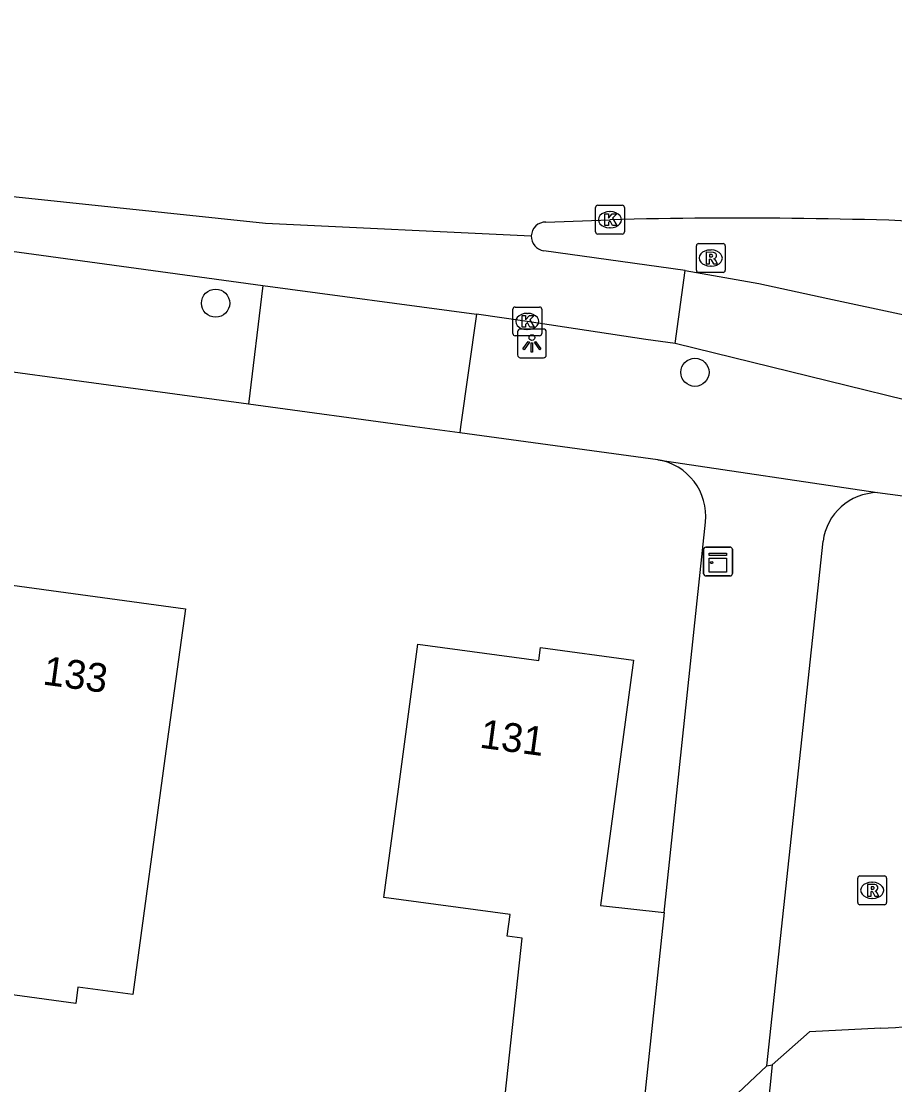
# Model space of a CAD drawing. Extents: x 161486 to 162249, y 379484 to 380829.
# Drawn here: x 162199.01 to 162229.37, y 380727.13 to 380764.1 of the extents above; entities that cross this region are included whole.
import ezdxf

# ---------------------------------------------------------------- set-up
doc = ezdxf.new("R2010")
doc.units = 0
for name, color, linetype in [('IMGEO_Boom', 7, 'Continuous'), ('IMGEO_Fietspad_gesloten', 7, 'Continuous'), ('IMGEO_Fietspad_open', 7, 'Continuous'), ('IMGEO_Kast', 7, 'Continuous'), ('IMGEO_Kolk', 7, 'Continuous'), ('IMGEO_Lichtpunt', 7, 'Continuous'), ('IMGEO_Pand', 7, 'Continuous'), ('IMGEO_Pand_nummerreeks', 7, 'Continuous'), ('IMGEO_Parkeervlak_open', 7, 'Continuous'), ('IMGEO_Rijbaan_lokaal_gesloten', 7, 'Continuous'), ('IMGEO_Rijbaan_lokaal_open', 7, 'Continuous'), ('IMGEO_Rioolput', 7, 'Continuous'), ('IMGEO_Voetpad_open', 7, 'Continuous')]:
    doc.layers.add(name, color=color, linetype=linetype)

msp = doc.modelspace()

# ---------------------------------------------------------------- linework, layer by layer
at = {"layer": 'IMGEO_Boom'}
for centre in [(162205.763, 380754.299), (162222.424, 380751.895)]:
    msp.add_circle(centre, 0.489, dxfattribs=at)
at = {"layer": 'IMGEO_Fietspad_gesloten'}
for points in [[(162192.08, 380757.004), (162196.98, 380756.34), (162207.406, 380754.917)], [(162222.083, 380755.44), (162217.167, 380756.124)], [(162221.736, 380752.9), (162222.083, 380755.44)], [(162207.406, 380754.917), (162214.832, 380753.916)], [(162221.736, 380752.9), (162220.723, 380753.037), (162216.594, 380753.666), (162214.832, 380753.916)]]:
    msp.add_lwpolyline(points, dxfattribs=at)
msp.add_arc((162217.236, 380756.618), 0.499, 177.7461, 262.084, dxfattribs=at)
at = {"layer": 'IMGEO_Fietspad_open'}
for points in [[(162222.083, 380755.44), (162224.641, 380754.986), (162227.048, 380754.467), (162234.68, 380752.826)], [(162235.697, 380749.468), (162221.736, 380752.9)]]:
    msp.add_lwpolyline(points, dxfattribs=at)
at = {"layer": 'IMGEO_Kast'}
for p, q in [((162222.727, 380744.891), (162222.727, 380745.732)), ((162222.727, 380745.732), (162222.727, 380744.891)), ((162222.802, 380745.816), (162223.643, 380745.816)), ((162223.643, 380745.816), (162222.802, 380745.816)), ((162223.727, 380745.741), (162223.727, 380744.9)), ((162223.727, 380744.9), (162223.727, 380745.741)), ((162223.652, 380744.816), (162222.811, 380744.816)), ((162222.811, 380744.816), (162223.652, 380744.816))]:
    msp.add_line(p, q, dxfattribs=at)
for points in [[(162222.922, 380745.606), (162223.522, 380745.606), (162223.522, 380745.521), (162222.922, 380745.521), (162222.922, 380745.606)], [(162222.922, 380745.431), (162223.522, 380745.431), (162223.522, 380744.942), (162222.922, 380744.942), (162222.922, 380745.431)]]:
    msp.add_lwpolyline(points, dxfattribs=at)
msp.add_circle((162223.006, 380745.28), 0.0377, dxfattribs=at)
for centre, start, end in [((162222.805, 380745.738), 92.4484, 184.2845), ((162222.805, 380745.738), 92.4484, 184.2845), ((162223.649, 380745.738), 2.4484, 94.2845), ((162223.649, 380745.738), 2.4484, 94.2845), ((162222.805, 380744.894), 182.4484, 274.2845), ((162222.805, 380744.894), 182.4484, 274.2845), ((162223.649, 380744.894), 272.4484, 4.2845), ((162223.649, 380744.894), 272.4484, 4.2845)]:
    msp.add_arc(centre, 0.0779, start, end, dxfattribs=at)
at = {"layer": 'IMGEO_Kolk'}
for p, q in [((162218.97, 380756.775), (162218.97, 380757.627)), ((162219.045, 380757.701), (162219.897, 380757.701)), ((162219.458, 380757.481), (162219.483, 380757.481)), ((162219.971, 380757.627), (162219.971, 380756.775)), ((162219.481, 380756.921), (162219.456, 380756.921)), ((162219.897, 380756.701), (162219.045, 380756.701)), ((162216.171, 380754.165), (162217.023, 380754.165)), ((162216.096, 380753.239), (162216.096, 380754.091)), ((162216.584, 380753.945), (162216.609, 380753.945)), ((162217.097, 380754.091), (162217.097, 380753.239)), ((162217.023, 380753.165), (162216.171, 380753.165)), ((162216.607, 380753.385), (162216.582, 380753.385))]:
    msp.add_line(p, q, dxfattribs=at)
for points in [[(162218.97, 380756.775), (162218.97, 380757.627)], [(162219.045, 380757.701), (162219.897, 380757.701)], [(162219.971, 380757.627), (162219.971, 380756.775)], [(162219.291, 380757.401), (162219.414, 380757.401), (162219.414, 380757.25), (162219.544, 380757.401), (162219.708, 380757.401), (162219.562, 380757.25), (162219.715, 380757.001), (162219.563, 380757.001), (162219.478, 380757.165), (162219.414, 380757.098), (162219.414, 380757.001), (162219.291, 380757.001), (162219.291, 380757.401)], [(162219.897, 380756.701), (162219.045, 380756.701)], [(162216.171, 380754.165), (162217.023, 380754.165)], [(162216.096, 380753.239), (162216.096, 380754.091)], [(162216.417, 380753.865), (162216.54, 380753.865), (162216.54, 380753.714), (162216.67, 380753.865), (162216.834, 380753.865), (162216.688, 380753.714), (162216.841, 380753.465), (162216.689, 380753.465), (162216.604, 380753.629), (162216.54, 380753.562), (162216.54, 380753.465), (162216.417, 380753.465), (162216.417, 380753.865)], [(162217.097, 380754.091), (162217.097, 380753.239)], [(162217.023, 380753.165), (162216.171, 380753.165)]]:
    msp.add_lwpolyline(points, dxfattribs=at)
for centre, start, end in [((162219.047, 380757.625), 91.552, 178.448), ((162219.047, 380757.625), 91.552, 178.448), ((162219.895, 380757.625), 1.552, 88.448), ((162219.895, 380757.625), 1.552, 88.448), ((162219.047, 380756.777), 181.552, 268.448), ((162219.047, 380756.777), 181.552, 268.448), ((162219.895, 380756.777), 271.552, 358.448), ((162219.895, 380756.777), 271.552, 358.448), ((162216.173, 380754.089), 91.552, 178.448), ((162216.173, 380754.089), 91.552, 178.448), ((162217.021, 380754.089), 1.552, 88.448), ((162217.021, 380754.089), 1.552, 88.448), ((162216.173, 380753.241), 181.552, 268.448), ((162216.173, 380753.241), 181.552, 268.448), ((162217.021, 380753.241), 271.552, 358.448), ((162217.021, 380753.241), 271.552, 358.448)]:
    msp.add_arc(centre, 0.0765, start, end, dxfattribs=at)
for centre, major_axis, ratio, start_param, end_param in [((162219.457, 380757.201), (-0.387, 0.002), 0.722429, 4.712389, 7.853982), ((162219.482, 380757.201), (-0.39, 0.002), 0.717154, 1.570796, 4.712389), ((162216.583, 380753.665), (-0.387, 0.002), 0.722429, 4.712389, 7.853982), ((162216.608, 380753.665), (-0.39, 0.002), 0.717154, 1.570796, 4.712389)]:
    msp.add_ellipse(centre, major_axis=major_axis, ratio=ratio, start_param=start_param, end_param=end_param, dxfattribs=at)
at = {"layer": 'IMGEO_Lichtpunt'}
for p, q in [((162216.259, 380753.305), (162216.259, 380752.498)), ((162216.259, 380753.305), (162216.259, 380752.498)), ((162217.161, 380753.4), (162216.353, 380753.4)), ((162217.161, 380753.4), (162216.353, 380753.4)), ((162217.255, 380752.498), (162217.255, 380753.305)), ((162217.255, 380752.498), (162217.255, 380753.305)), ((162216.353, 380752.404), (162217.161, 380752.404)), ((162216.353, 380752.404), (162217.161, 380752.404))]:
    msp.add_line(p, q, dxfattribs=at)
for points in [[(162216.633, 380752.969), (162216.672, 380752.941), (162216.484, 380752.679), (162216.446, 380752.706), (162216.633, 380752.969)], [(162216.735, 380752.921), (162216.782, 380752.921), (162216.782, 380752.599), (162216.735, 380752.599), (162216.735, 380752.921)], [(162216.845, 380752.941), (162216.883, 380752.968), (162217.07, 380752.706), (162217.031, 380752.678), (162216.845, 380752.941)]]:
    msp.add_lwpolyline(points, dxfattribs=at)
msp.add_circle((162216.758, 380753.103), 0.0994, dxfattribs=at)
for centre, start, end in [((162216.353, 380753.305), 90, 180), ((162216.353, 380753.305), 90, 180), ((162217.161, 380753.305), 0, 90), ((162217.161, 380753.305), 0, 90), ((162216.353, 380752.498), 180, 270), ((162216.353, 380752.498), 180, 270), ((162217.161, 380752.498), 270, 0), ((162217.161, 380752.498), 270, 360)]:
    msp.add_arc(centre, 0.0946, start, end, dxfattribs=at)
at = {"layer": 'IMGEO_Pand'}
for points in [[(162198.172, 380744.567), (162204.712, 380743.675), (162204.036, 380738.721), (162202.882, 380730.259), (162200.979, 380730.519), (162200.902, 380729.954), (162196.909, 380730.499), (162196.986, 380731.064), (162196.392, 380731.145), (162196.807, 380734.189)], [(162219.912, 380719.495), (162215.094, 380720.014), (162216.417, 380732.218), (162215.899, 380732.288), (162216.001, 380733.046), (162211.61, 380733.637), (162212.116, 380737.398), (162212.795, 380742.445), (162216.997, 380741.879), (162217.058, 380742.328), (162220.287, 380741.893), (162219.137, 380733.353), (162221.353, 380733.114)], [(162221.353, 380733.114), (162219.912, 380719.495)]]:
    msp.add_lwpolyline(points, dxfattribs=at)
at = {"layer": 'IMGEO_Parkeervlak_open'}
msp.add_lwpolyline([(162224.928, 380727.78), (162225.105, 380727.815)], dxfattribs=at)
at = {"layer": 'IMGEO_Rijbaan_lokaal_gesloten'}
for points in [[(162155.313, 380764.1), (162157.657, 380763.785), (162175.214, 380761.306), (162198.829, 380757.994), (162207.5, 380757.078), (162216.737, 380756.638)], [(162217.243, 380757.119), (162219.471, 380757.202)]]:
    msp.add_lwpolyline(points, dxfattribs=at)
for centre, radius, start, end in [((162217.237, 380756.619), 0.501, 89.3299, 177.7682), ((162223.913, 380581.108), 176.15, 87.05894, 91.44499)]:
    msp.add_arc(centre, radius, start, end, dxfattribs=at)
at = {"layer": 'IMGEO_Rijbaan_lokaal_open'}
for points in [[(162228.887, 380729.096), (162226.405, 380728.961), (162225.105, 380727.815)], [(162225.105, 380727.815), (162223.701, 380713.996)]]:
    msp.add_lwpolyline(points, dxfattribs=at)
msp.add_arc((162228.504, 380742.646), 13.555, 271.6176, 288.6448, dxfattribs=at)
at = {"layer": 'IMGEO_Rioolput'}
for p, q in [((162222.475, 380755.442), (162222.475, 380756.294)), ((162222.55, 380756.368), (162223.402, 380756.368)), ((162222.963, 380756.148), (162222.988, 380756.148)), ((162223.476, 380756.294), (162223.476, 380755.442)), ((162223.402, 380755.368), (162222.55, 380755.368)), ((162222.986, 380755.588), (162222.961, 380755.588)), ((162228.084, 380733.459), (162228.084, 380734.311)), ((162228.159, 380734.385), (162229.011, 380734.385)), ((162229.085, 380734.311), (162229.085, 380733.459)), ((162228.572, 380734.165), (162228.597, 380734.165)), ((162228.595, 380733.605), (162228.57, 380733.605)), ((162229.011, 380733.385), (162228.159, 380733.385))]:
    msp.add_line(p, q, dxfattribs=at)
for points in [[(162222.475, 380755.442), (162222.475, 380756.294)], [(162222.55, 380756.368), (162223.402, 380756.368)], [(162223.064, 380756.066), (162222.812, 380756.068), (162222.812, 380755.668)], [(162223.476, 380756.294), (162223.476, 380755.442)], [(162222.812, 380755.668), (162222.936, 380755.668), (162222.936, 380755.83), (162222.947, 380755.83)], [(162222.99, 380755.987), (162222.936, 380755.987), (162222.936, 380755.906)], [(162222.936, 380755.906), (162222.988, 380755.906)], [(162222.994, 380755.801), (162223.065, 380755.668), (162223.205, 380755.668), (162223.14, 380755.794)], [(162223.402, 380755.368), (162222.55, 380755.368)], [(162228.084, 380733.459), (162228.084, 380734.311)], [(162228.159, 380734.385), (162229.011, 380734.385)], [(162229.085, 380734.311), (162229.085, 380733.459)], [(162228.673, 380734.083), (162228.421, 380734.085), (162228.421, 380733.685)], [(162228.421, 380733.685), (162228.545, 380733.685), (162228.545, 380733.847), (162228.556, 380733.847)], [(162228.599, 380734.004), (162228.545, 380734.004), (162228.545, 380733.923)], [(162228.545, 380733.923), (162228.597, 380733.923)], [(162228.603, 380733.818), (162228.674, 380733.685), (162228.814, 380733.685), (162228.749, 380733.811)], [(162229.011, 380733.385), (162228.159, 380733.385)]]:
    msp.add_lwpolyline(points, dxfattribs=at)
for centre, radius, start, end in [((162222.552, 380756.292), 0.0765, 91.552, 178.448), ((162222.552, 380756.292), 0.0765, 91.552, 178.448), ((162223.063, 380755.956), 0.109, 350.3612, 89.416), ((162223.4, 380756.292), 0.0765, 1.552, 88.448), ((162223.4, 380756.292), 0.0765, 1.552, 88.448), ((162222.946, 380755.777), 0.0533, 26.0293, 88.6989), ((162222.972, 380756.095), 0.19, 274.7715, 282.9687), ((162222.996, 380755.891), 0.0964, 77.0061, 93.1865), ((162223.01, 380755.948), 0.0378, 276.6634, 79.6772), ((162223.061, 380755.956), 0.112, 277.5842, 350.9817), ((162223.045, 380755.741), 0.108, 29.5134, 73.7905), ((162222.552, 380755.444), 0.0765, 181.552, 268.448), ((162222.552, 380755.444), 0.0765, 181.552, 268.448), ((162223.4, 380755.444), 0.0765, 271.552, 358.448), ((162223.4, 380755.444), 0.0765, 271.552, 358.448), ((162228.161, 380734.309), 0.0765, 91.552, 178.448), ((162228.161, 380734.309), 0.0765, 91.552, 178.448), ((162229.009, 380734.309), 0.0765, 1.552, 88.448), ((162229.009, 380734.309), 0.0765, 1.552, 88.448), ((162228.555, 380733.794), 0.0533, 26.0293, 88.6989), ((162228.581, 380734.112), 0.19, 274.7715, 282.9687), ((162228.605, 380733.908), 0.0964, 77.0061, 93.1865), ((162228.619, 380733.965), 0.0378, 276.6634, 79.6772), ((162228.672, 380733.973), 0.109, 350.3612, 89.416), ((162228.67, 380733.973), 0.112, 277.5842, 350.9817), ((162228.654, 380733.758), 0.108, 29.5134, 73.7905), ((162228.161, 380733.461), 0.0765, 181.552, 268.448), ((162228.161, 380733.461), 0.0765, 181.552, 268.448), ((162229.009, 380733.461), 0.0765, 271.552, 358.448), ((162229.009, 380733.461), 0.0765, 271.552, 358.448)]:
    msp.add_arc(centre, radius, start, end, dxfattribs=at)
for centre, major_axis, ratio, start_param, end_param in [((162222.962, 380755.868), (-0.387, 0.002), 0.722429, 4.712389, 7.853982), ((162222.987, 380755.868), (-0.39, 0.002), 0.717154, 1.570796, 4.712389), ((162228.571, 380733.885), (-0.387, 0.002), 0.722429, 4.712389, 7.853982), ((162228.596, 380733.885), (-0.39, 0.002), 0.717154, 1.570796, 4.712389)]:
    msp.add_ellipse(centre, major_axis=major_axis, ratio=ratio, start_param=start_param, end_param=end_param, dxfattribs=at)
at = {"layer": 'IMGEO_Voetpad_open'}
for points in [[(162207.406, 380754.917), (162206.909, 380750.784)], [(162214.832, 380753.916), (162214.281, 380750), (162214.251, 380749.789)], [(162206.909, 380750.784), (162192.213, 380752.777)], [(162214.251, 380749.789), (162212.693, 380750), (162206.909, 380750.784)], [(162221.13, 380748.856), (162214.251, 380749.789)], [(162221.13, 380748.856), (162228.77, 380747.712)], [(162228.77, 380747.712), (162231.758, 380747.317), (162231.552, 380745.848), (162237.823, 380744.988)], [(162221.353, 380733.114), (162222.792, 380746.682)], [(162224.928, 380727.78), (162226.878, 380746.019)], [(162223.722, 380726.642), (162224.928, 380727.78)]]:
    msp.add_lwpolyline(points, dxfattribs=at)
for centre, radius, start, end in [((162220.813, 380746.891), 1.99, 353.9594, 80.8356), ((162228.801, 380745.774), 1.939, 90.9194, 172.7262)]:
    msp.add_arc(centre, radius, start, end, dxfattribs=at)

# ---------------------------------------------------------------- texts
at = {"layer": 'IMGEO_Pand_nummerreeks'}
for s, rotation, p in [('133', 352.2303, (162199.724, 380741.046)), ('131', 352.3286, (162214.91, 380738.85))]:
    msp.add_text(s, height=1, rotation=rotation, dxfattribs=at).set_placement(p)

doc.saveas('drawing.dxf')
